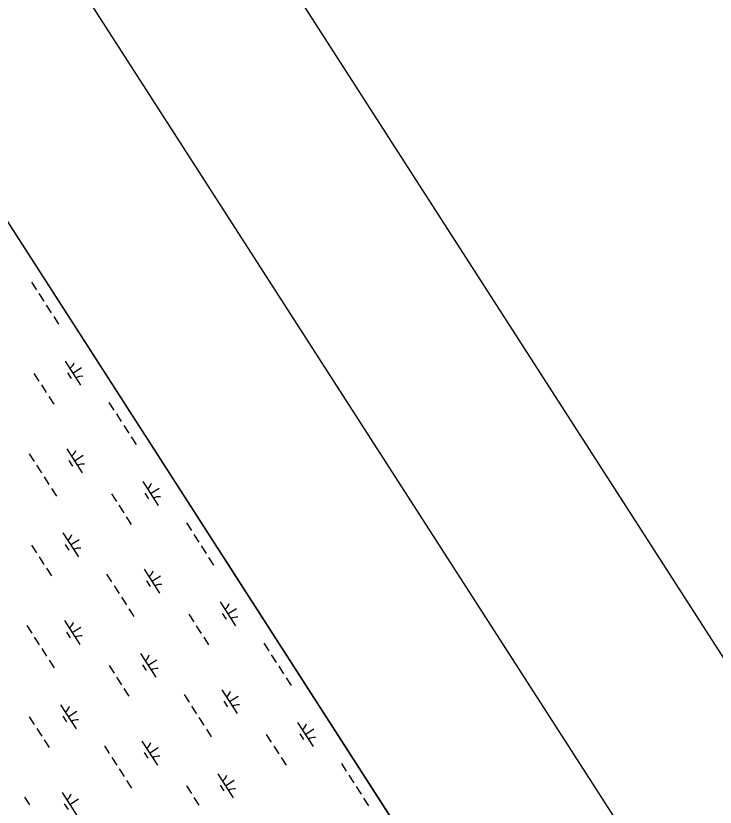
# Model space of a CAD drawing. Extents: x 3937982 to 3958556, y 219448 to 241894.
# Drawn here: x 3950044 to 3951270, y 236886 to 238273 of the extents above; entities that cross this region are included whole.
import ezdxf

# ---------------------------------------------------------------- set-up
doc = ezdxf.new("R2010")
doc.units = 0
for name, color, linetype in [('G-ANNO-NPLT', 7, 'Continuous'), ('V-ANNO-SYMB', 7, 'Continuous'), ('V-GRID-FRAM', 7, 'Continuous'), ('V-WETL-SWMP', 7, 'Continuous')]:
    doc.layers.add(name, color=color, linetype=linetype)

msp = doc.modelspace()

# ---------------------------------------------------------------- linework, layer by layer
at = {"layer": 'G-ANNO-NPLT'}
msp.add_lwpolyline([(3938227.293, 235108.722), (3948150.136, 219692.877), (3958310.581, 226232.933), (3948387.738, 241648.778)], close=True, dxfattribs=at)
at = {"layer": 'V-ANNO-SYMB'}
msp.add_lwpolyline([(3939234.332, 234121.63), (3948187.407, 220212.388), (3957822.273, 226414.141), (3948869.197, 240323.382), (3939234.332, 234121.63)], dxfattribs=at)
at = {"layer": 'V-GRID-FRAM'}
msp.add_lwpolyline([(3948998.173, 239513.74), (3957109.469, 226912.286), (3949780.097, 222173.81), (3941699.799, 234772.334), (3948998.173, 239513.74)], dxfattribs=at)
at = {"layer": 'V-WETL-SWMP'}
for p, q in [((3949947.69, 238038.6), (3950710.004, 236854.293)), ((3950071.548, 237806.092), (3950080.208, 237792.638)), ((3950084.537, 237785.911), (3950093.197, 237772.458)), ((3950097.527, 237765.731), (3950106.187, 237752.277)), ((3950110.517, 237745.55), (3950119.177, 237732.096)), ((3950130.675, 237667.359), (3950157.737, 237625.316)), ((3950144.206, 237646.337), (3950159.341, 237656.08)), ((3950075.808, 237645.962), (3950084.468, 237632.508)), ((3950134.471, 237647.207), (3950140.965, 237637.116)), ((3950088.798, 237625.781), (3950097.458, 237612.327)), ((3950101.788, 237605.601), (3950110.448, 237592.147)), ((3950207.375, 237595.074), (3950216.035, 237581.62)), ((3950220.365, 237574.893), (3950229.025, 237561.439)), ((3950233.355, 237554.712), (3950242.015, 237541.259)), ((3950246.345, 237534.532), (3950255.005, 237521.078)), ((3950133.373, 237513.639), (3950160.435, 237471.596)), ((3950067.508, 237505.044), (3950076.168, 237491.591)), ((3950146.904, 237492.618), (3950162.04, 237502.36)), ((3950137.169, 237493.487), (3950143.664, 237483.397)), ((3950080.498, 237484.864), (3950089.158, 237471.41)), ((3950093.488, 237464.683), (3950102.148, 237451.229)), ((3950106.478, 237444.502), (3950115.138, 237431.048)), ((3950266.502, 237456.341), (3950293.565, 237414.298)), ((3950280.034, 237435.319), (3950295.169, 237445.062)), ((3950211.636, 237434.944), (3950220.296, 237421.49)), ((3950270.298, 237436.188), (3950276.793, 237426.098)), ((3950224.626, 237414.763), (3950233.286, 237401.309)), ((3950237.616, 237394.582), (3950246.276, 237381.128)), ((3950343.203, 237384.056), (3950351.863, 237370.602)), ((3950126.635, 237366.311), (3950153.697, 237324.268)), ((3950356.193, 237363.875), (3950364.853, 237350.421)), ((3950140.166, 237345.29), (3950155.302, 237355.032)), ((3950071.769, 237344.914), (3950080.429, 237331.46)), ((3950130.431, 237346.159), (3950136.926, 237336.069)), ((3950369.183, 237343.694), (3950377.843, 237330.24)), ((3950084.759, 237324.733), (3950093.419, 237311.28)), ((3950382.173, 237323.513), (3950390.833, 237310.06)), ((3950097.749, 237304.553), (3950106.409, 237291.099)), ((3950203.336, 237294.026), (3950211.996, 237280.572)), ((3950269.201, 237302.621), (3950296.263, 237260.578)), ((3950282.732, 237281.6), (3950297.868, 237291.342)), ((3950272.997, 237282.469), (3950279.492, 237272.378)), ((3950216.326, 237273.845), (3950224.986, 237260.392)), ((3950229.316, 237253.665), (3950237.976, 237240.211)), ((3950402.33, 237245.323), (3950429.393, 237203.279)), ((3950242.306, 237233.484), (3950250.966, 237220.03)), ((3950347.464, 237223.925), (3950356.124, 237210.472)), ((3950406.126, 237225.17), (3950412.621, 237215.08)), ((3950415.861, 237224.301), (3950430.997, 237234.043)), ((3950129.334, 237212.592), (3950156.396, 237170.548)), ((3950063.469, 237203.997), (3950072.129, 237190.543)), ((3950142.865, 237191.57), (3950158, 237201.312)), ((3950360.454, 237203.745), (3950369.114, 237190.291)), ((3950076.459, 237183.816), (3950085.119, 237170.362)), ((3950133.13, 237192.439), (3950139.625, 237182.349)), ((3950373.444, 237183.564), (3950382.104, 237170.11)), ((3950479.031, 237173.037), (3950487.691, 237159.584)), ((3950089.449, 237163.635), (3950098.108, 237150.181)), ((3950262.463, 237155.293), (3950289.525, 237113.25)), ((3950492.021, 237152.857), (3950500.681, 237139.403)), ((3950102.438, 237143.454), (3950111.098, 237130.001)), ((3950275.994, 237134.271), (3950291.13, 237144.014)), ((3950207.597, 237133.896), (3950216.257, 237120.442)), ((3950266.259, 237135.141), (3950272.754, 237125.05)), ((3950505.011, 237132.676), (3950513.671, 237119.222)), ((3950220.587, 237113.715), (3950229.247, 237100.261)), ((3950518.001, 237112.495), (3950526.661, 237099.041)), ((3950233.577, 237093.534), (3950242.237, 237080.081)), ((3950339.164, 237083.008), (3950347.824, 237069.554)), ((3950405.029, 237091.603), (3950432.091, 237049.56)), ((3950408.825, 237071.45), (3950415.32, 237061.36)), ((3950418.56, 237070.581), (3950433.696, 237080.324)), ((3950122.596, 237065.264), (3950149.658, 237023.22)), ((3950352.154, 237062.827), (3950360.814, 237049.373)), ((3950067.73, 237043.866), (3950076.39, 237030.413)), ((3950126.392, 237045.111), (3950132.887, 237035.021)), ((3950136.127, 237044.242), (3950151.262, 237053.984)), ((3950365.144, 237042.646), (3950373.804, 237029.193)), ((3950538.158, 237034.304), (3950565.22, 236992.261)), ((3950080.72, 237023.686), (3950089.379, 237010.232)), ((3950378.134, 237022.466), (3950386.793, 237009.012)), ((3950541.954, 237014.152), (3950548.449, 237004.062)), ((3950551.689, 237013.283), (3950566.825, 237023.025)), ((3950093.709, 237003.505), (3950102.369, 236990.051)), ((3950265.162, 237001.573), (3950292.224, 236959.53)), ((3950483.292, 237012.907), (3950491.952, 236999.453)), ((3950199.297, 236992.978), (3950207.957, 236979.525)), ((3950278.693, 236980.552), (3950293.828, 236990.294)), ((3950496.282, 236992.726), (3950504.942, 236979.273)), ((3950212.286, 236972.798), (3950220.946, 236959.344)), ((3950268.958, 236981.421), (3950275.453, 236971.331)), ((3950509.272, 236972.546), (3950517.932, 236959.092)), ((3950614.859, 236962.019), (3950623.519, 236948.565)), ((3950225.276, 236952.617), (3950233.936, 236939.163)), ((3950398.291, 236944.275), (3950425.353, 236902.232)), ((3950238.266, 236932.436), (3950246.926, 236918.982)), ((3950411.822, 236923.253), (3950426.958, 236932.996)), ((3950627.849, 236941.838), (3950636.509, 236928.385)), ((3950343.425, 236922.878), (3950352.085, 236909.424)), ((3950402.087, 236924.122), (3950408.582, 236914.032)), ((3950640.839, 236921.658), (3950649.499, 236908.204)), ((3950059.429, 236902.949), (3950068.089, 236889.495)), ((3950125.294, 236911.544), (3950152.357, 236869.501)), ((3950356.415, 236902.697), (3950365.075, 236889.243)), ((3950129.09, 236891.391), (3950135.585, 236881.301)), ((3950138.825, 236890.522), (3950153.961, 236900.265)), ((3950653.829, 236901.477), (3950662.489, 236888.023))]:
    msp.add_line(p, q, dxfattribs=at)
for centre, start, end in [((3950129.455, 237669.692), 301.99668, 343.540338), ((3950159.355, 237623.24), 81.996677, 123.540335), ((3950132.154, 237515.972), 301.99668, 343.540338), ((3950162.054, 237469.52), 81.996677, 123.540335), ((3950265.283, 237458.674), 301.99668, 343.540338), ((3950295.183, 237412.222), 81.996677, 123.540335), ((3950125.416, 237368.644), 301.99668, 343.540338), ((3950155.316, 237322.192), 81.996677, 123.540335), ((3950267.982, 237304.954), 301.99668, 343.540338), ((3950297.882, 237258.502), 81.996677, 123.540335), ((3950401.111, 237247.655), 301.99668, 343.540338), ((3950128.115, 237214.924), 301.99668, 343.540338), ((3950431.011, 237201.204), 81.996677, 123.540335), ((3950158.015, 237168.473), 81.996677, 123.540335), ((3950261.244, 237157.626), 301.99668, 343.540338), ((3950291.144, 237111.174), 81.996677, 123.540335), ((3950403.81, 237093.936), 301.99668, 343.540338), ((3950121.376, 237067.596), 301.99668, 343.540338), ((3950433.71, 237047.484), 81.996677, 123.540335), ((3950151.276, 237021.145), 81.996677, 123.540335), ((3950536.939, 237036.637), 301.99668, 343.540338), ((3950566.839, 236990.185), 81.996677, 123.540335), ((3950263.942, 237003.906), 301.99668, 343.540338), ((3950293.842, 236957.454), 81.996677, 123.540335), ((3950397.072, 236946.608), 301.99668, 343.540338), ((3950426.972, 236900.156), 81.996677, 123.540335), ((3950124.075, 236913.877), 301.99668, 343.540338)]:
    msp.add_arc(centre, 17.623, start, end, dxfattribs=at)

doc.saveas('drawing.dxf')
